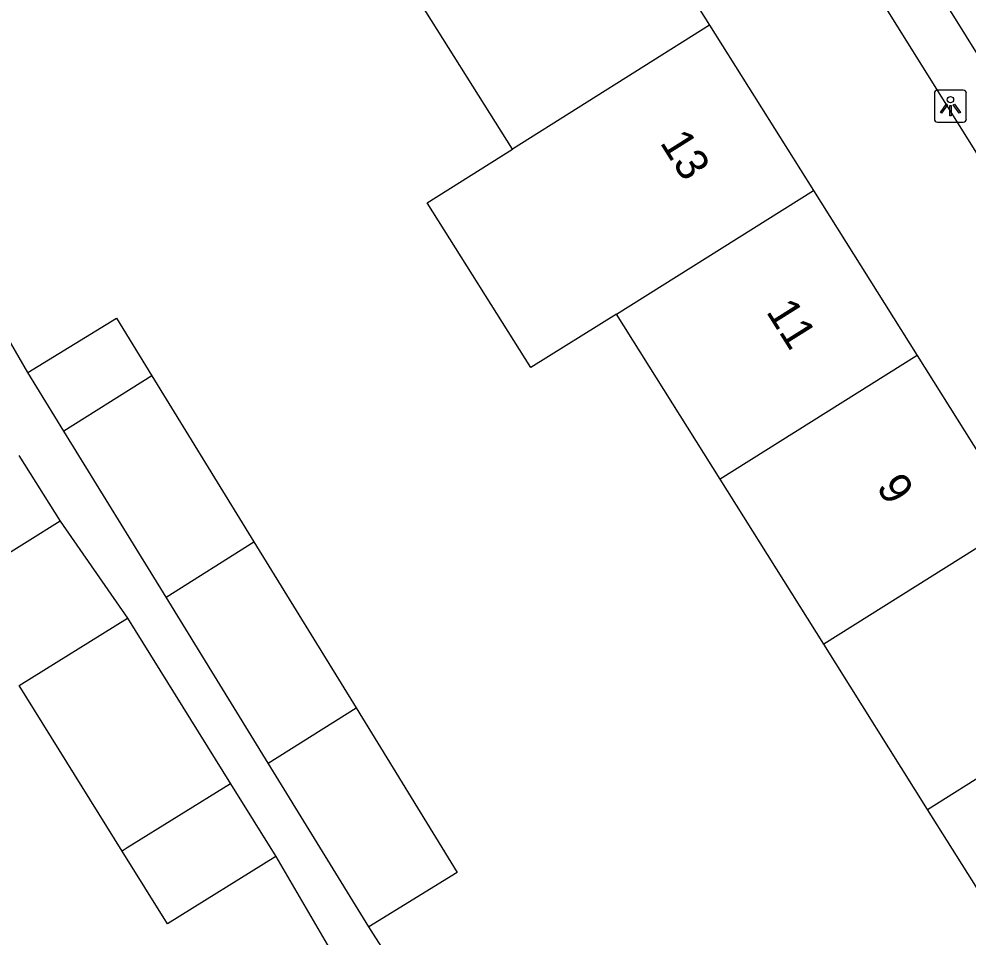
# Model space of a CAD drawing. Extents: x 159353 to 160616, y 385893 to 387321.
# Drawn here: x 159722.15 to 159751.82, y 386153.33 to 386182.02 of the extents above; entities that cross this region are included whole.
import ezdxf

# ---------------------------------------------------------------- set-up
doc = ezdxf.new("R2010")
doc.units = 0
for name, color, linetype in [('IMGEO_Lichtpunt', 7, 'Continuous'), ('IMGEO_Openbare_ruimte_label', 7, 'Continuous'), ('IMGEO_Pand', 7, 'Continuous'), ('IMGEO_Pand_nummerreeks', 7, 'Continuous'), ('IMGEO_Voetpad_open', 7, 'Continuous')]:
    doc.layers.add(name, color=color, linetype=linetype)

msp = doc.modelspace()

# ---------------------------------------------------------------- linework, layer by layer
at = {"layer": 'IMGEO_Lichtpunt'}
for p, q in [((159750.745, 386179.7), (159750.745, 386178.893)), ((159750.745, 386179.7), (159750.745, 386178.893)), ((159751.647, 386179.795), (159750.839, 386179.795)), ((159751.647, 386179.795), (159750.839, 386179.795)), ((159751.741, 386178.893), (159751.741, 386179.7)), ((159751.741, 386178.893), (159751.741, 386179.7)), ((159750.839, 386178.799), (159751.647, 386178.799)), ((159750.839, 386178.799), (159751.647, 386178.799))]:
    msp.add_line(p, q, dxfattribs=at)
for points in [[(159751.119, 386179.364), (159751.158, 386179.336), (159750.97, 386179.074), (159750.932, 386179.101), (159751.119, 386179.364)], [(159751.331, 386179.336), (159751.369, 386179.363), (159751.556, 386179.101), (159751.517, 386179.073), (159751.331, 386179.336)], [(159751.221, 386179.316), (159751.268, 386179.316), (159751.268, 386178.994), (159751.221, 386178.994), (159751.221, 386179.316)]]:
    msp.add_lwpolyline(points, dxfattribs=at)
msp.add_circle((159751.244, 386179.498), 0.0994, dxfattribs=at)
for centre, start, end in [((159750.839, 386179.7), 90, 180), ((159750.839, 386179.7), 90, 180), ((159751.647, 386179.7), 0, 90), ((159751.647, 386179.7), 0, 90), ((159750.839, 386178.893), 180, 270), ((159750.839, 386178.893), 180, 270), ((159751.647, 386178.893), 270, 0), ((159751.647, 386178.893), 270, 360)]:
    msp.add_arc(centre, 0.0946, start, end, dxfattribs=at)
at = {"layer": 'IMGEO_Pand'}
for points in [[(159740.48, 386186.981), (159743.721, 386181.822)], [(159737.567, 386177.953), (159734.325, 386183.112)], [(159743.721, 386181.822), (159737.567, 386177.953)], [(159743.721, 386181.822), (159746.963, 386176.663)], [(159740.808, 386172.794), (159738.133, 386171.132), (159734.901, 386176.277), (159737.567, 386177.953)], [(159740.808, 386172.794), (159746.963, 386176.663)], [(159746.963, 386176.663), (159750.204, 386171.504)], [(159722.427, 386170.969), (159725.189, 386172.667), (159726.296, 386170.867)], [(159744.05, 386167.635), (159740.808, 386172.794)], [(159750.204, 386171.504), (159744.05, 386167.635)], [(159750.204, 386171.504), (159753.445, 386166.345)], [(159723.55, 386169.141), (159722.427, 386170.969)], [(159726.296, 386170.867), (159723.55, 386169.141)], [(159726.296, 386170.867), (159729.487, 386165.678)], [(159726.741, 386163.952), (159723.55, 386169.141)], [(159722.145, 386168.375), (159723.428, 386166.327)], [(159747.291, 386162.476), (159744.05, 386167.635)], [(159723.428, 386166.327), (159720.325, 386164.383), (159719.037, 386166.44)], [(159753.445, 386166.345), (159747.291, 386162.476)], [(159726.741, 386163.952), (159729.487, 386165.678)], [(159729.487, 386165.678), (159732.679, 386160.486)], [(159729.933, 386158.76), (159726.741, 386163.952)], [(159725.367, 386156.01), (159722.148, 386161.186), (159725.532, 386163.291)], [(159725.532, 386163.291), (159728.75, 386158.116)], [(159750.533, 386157.316), (159747.291, 386162.476)], [(159750.533, 386157.316), (159756.687, 386161.185)], [(159729.933, 386158.76), (159732.679, 386160.486)], [(159732.679, 386160.486), (159735.84, 386155.345), (159733.077, 386153.646)], [(159733.077, 386153.646), (159729.933, 386158.76)], [(159728.75, 386158.116), (159725.528, 386156.11), (159725.367, 386156.01)], [(159728.75, 386158.116), (159730.165, 386155.842)], [(159753.774, 386152.157), (159750.533, 386157.316)], [(159730.165, 386155.842), (159726.781, 386153.737), (159725.367, 386156.01)]]:
    msp.add_lwpolyline(points, dxfattribs=at)
at = {"layer": 'IMGEO_Voetpad_open'}
for points in [[(159772.114, 386145.744), (159736.577, 386202.635), (159733.614, 386203.294)], [(159771.528, 386149.758), (159741.852, 386197.34)], [(159722.427, 386170.969), (159718.582, 386177.611)], [(159723.428, 386166.327), (159725.532, 386163.291)], [(159730.165, 386155.842), (159733.744, 386149.721)], [(159739.919, 386142.917), (159733.077, 386153.646)]]:
    msp.add_lwpolyline(points, dxfattribs=at)

# ---------------------------------------------------------------- texts
at = {"layer": 'IMGEO_Openbare_ruimte_label'}
msp.add_text('Anthony van Opbergenstraat', height=1, rotation=302.1329, dxfattribs=at).set_placement((159746.16, 386195.632))
at = {"layer": 'IMGEO_Pand_nummerreeks'}
for s, p in [('13', (159742.151, 386178.156)), ('11', (159745.468, 386172.875)), ('9', (159748.911, 386167.397))]:
    msp.add_text(s, height=1, rotation=302.1397, dxfattribs=at).set_placement(p)

doc.saveas('drawing.dxf')
